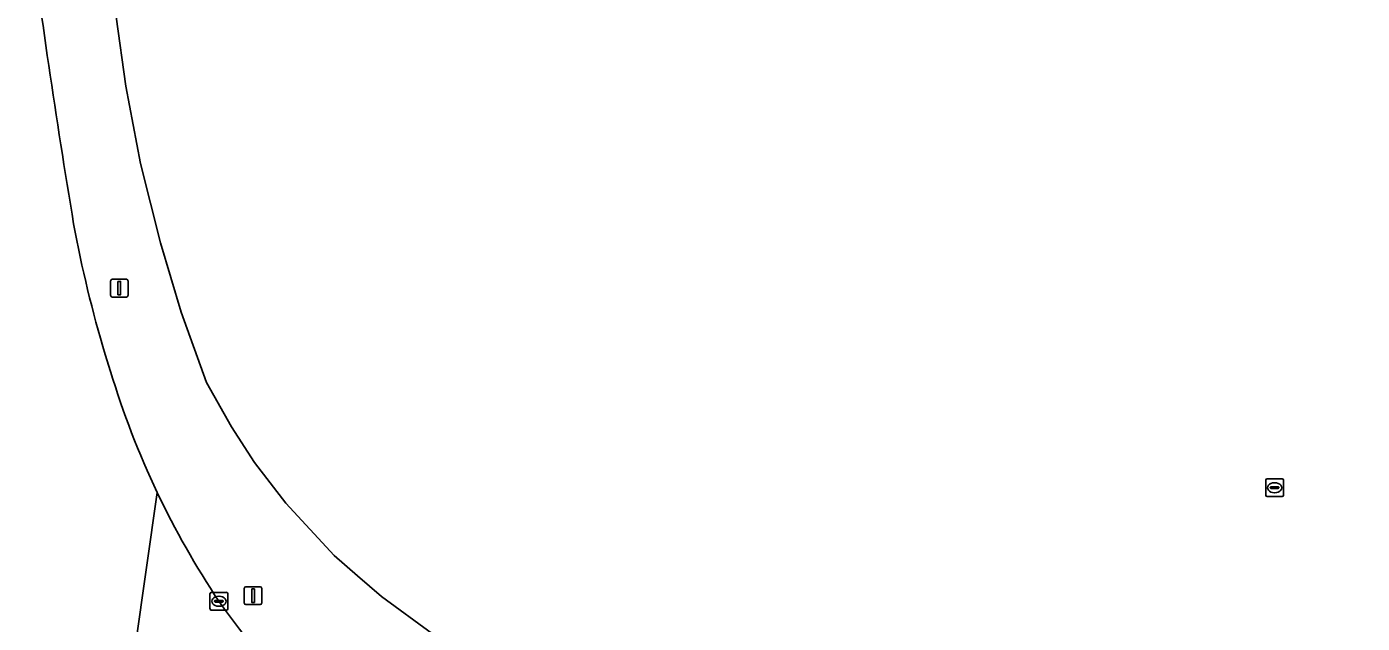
# Model space of a CAD drawing. Extents: x 155018 to 156648, y 383979 to 385733.
# Drawn here: x 156018.9 to 156093.9, y 385114.5 to 385148 of the extents above; entities that cross this region are included whole.
import ezdxf

# ---------------------------------------------------------------- set-up
doc = ezdxf.new("R2010")
doc.units = 0
for name, color, linetype in [('IMGEO_Berm_groen', 7, 'Continuous'), ('IMGEO_Groenvoorziening', 7, 'Continuous'), ('IMGEO_Kolk', 7, 'Continuous'), ('IMGEO_Lichtmast', 7, 'Continuous'), ('IMGEO_Rijbaan_lokaal_gesloten', 7, 'Continuous'), ('IMGEO_Rijbaan_regionaal_gesloten', 7, 'Continuous'), ('IMGEO_Rioolput', 7, 'Continuous')]:
    doc.layers.add(name, color=color, linetype=linetype)

msp = doc.modelspace()

# ---------------------------------------------------------------- linework, layer by layer
at = {"layer": 'IMGEO_Berm_groen'}
for points in [[(156102.312, 385107.404), (156092.022, 385107.812), (156066.108, 385108.305), (156059.99, 385108.422), (156056.118, 385108.829), (156052.286, 385109.521), (156049.474, 385110.29), (156046.742, 385111.306), (156044.111, 385112.561), (156041.724, 385113.945), (156038.856, 385116.034), (156037.517, 385117.188), (156036.194, 385118.328), (156033.494, 385121.271), (156031.732, 385123.564), (156030.437, 385125.555), (156029.042, 385128.044), (156027.623, 385131.996), (156026.447, 385135.888), (156025.34, 385140.346), (156024.506, 385144.679), (156023.96, 385148.583)], [(156023.352, 385129.625), (156023.652, 385128.669)]]:
    msp.add_lwpolyline(points, dxfattribs=at)
for centre, radius, start, end in [((156523.201, 385220.169), 508.476, 187.38897, 189.41977), ((156088.776, 385149.321), 68.324, 190.43263, 196.75463), ((156070.067, 385142.654), 48.476, 196.76752, 205.38655), ((156070.039, 385142.654), 48.45, 205.40083, 213.70609), ((156060.408, 385137.147), 37.391, 214.87585, 246.42875)]:
    msp.add_arc(centre, radius, start, end, dxfattribs=at)
at = {"layer": 'IMGEO_Groenvoorziening'}
msp.add_lwpolyline([(156023.96, 385148.583), (156024.506, 385144.679), (156025.34, 385140.346), (156026.447, 385135.888), (156027.623, 385131.996), (156029.042, 385128.044), (156030.437, 385125.555), (156031.732, 385123.564), (156033.494, 385121.271), (156036.194, 385118.328), (156037.517, 385117.188), (156038.856, 385116.034), (156041.724, 385113.945), (156044.111, 385112.561), (156046.742, 385111.306), (156049.474, 385110.29), (156052.286, 385109.521), (156056.118, 385108.829), (156059.99, 385108.422), (156066.108, 385108.305), (156092.022, 385107.812), (156102.312, 385107.404)], dxfattribs=at)
at = {"layer": 'IMGEO_Kolk'}
for p, q in [((156029.232, 385115.341), (156029.232, 385116.193)), ((156029.307, 385116.267), (156030.159, 385116.267)), ((156029.72, 385116.047), (156029.745, 385116.047)), ((156030.233, 385116.193), (156030.233, 385115.341)), ((156029.491, 385115.761), (156029.491, 385115.773)), ((156029.929, 385115.724), (156029.531, 385115.724)), ((156029.534, 385115.81), (156029.932, 385115.81)), ((156029.743, 385115.487), (156029.718, 385115.487)), ((156029.975, 385115.773), (156029.975, 385115.761)), ((156030.159, 385115.267), (156029.307, 385115.267))]:
    msp.add_line(p, q, dxfattribs=at)
for points in [[(156029.232, 385115.341), (156029.232, 385116.193)], [(156029.307, 385116.267), (156030.159, 385116.267)], [(156030.233, 385116.193), (156030.233, 385115.341)], [(156030.159, 385115.267), (156029.307, 385115.267)]]:
    msp.add_lwpolyline(points, dxfattribs=at)
for centre, radius, start, end in [((156029.309, 385116.191), 0.0765, 91.55205, 178.44795), ((156029.309, 385116.191), 0.0765, 91.55205, 178.44795), ((156030.157, 385116.191), 0.0765, 1.55205, 88.44795), ((156030.157, 385116.191), 0.0765, 1.55205, 88.44795), ((156029.309, 385115.343), 0.0765, 181.55205, 268.44795), ((156029.309, 385115.343), 0.0765, 181.55205, 268.44795), ((156029.531, 385115.77), 0.0403, 85.87752, 175.75265), ((156029.528, 385115.76), 0.0366, 178.93798, 274.71019), ((156029.932, 385115.767), 0.043, 264.86636, 352.45326), ((156029.936, 385115.772), 0.0386, 1.73085, 96.63898), ((156030.157, 385115.343), 0.0765, 271.55205, 358.44795), ((156030.157, 385115.343), 0.0765, 271.55205, 358.44795)]:
    msp.add_arc(centre, radius, start, end, dxfattribs=at)
for centre, major_axis, ratio, start_param, end_param in [((156029.719, 385115.767), (-0.387, 0.002), 0.722429, 4.712389, 7.853982), ((156029.744, 385115.767), (-0.39, 0.002), 0.717154, 1.570796, 4.712389)]:
    msp.add_ellipse(centre, major_axis=major_axis, ratio=ratio, start_param=start_param, end_param=end_param, dxfattribs=at)
at = {"layer": 'IMGEO_Lichtmast'}
for p, q in [((156023.649, 385132.944), (156023.649, 385133.744)), ((156023.649, 385133.744), (156023.649, 385132.944)), ((156023.749, 385133.844), (156024.539, 385133.844)), ((156024.539, 385133.844), (156023.749, 385133.844)), ((156024.639, 385133.744), (156024.639, 385132.944)), ((156024.639, 385132.944), (156024.639, 385133.744)), ((156024.539, 385132.844), (156023.749, 385132.844)), ((156023.749, 385132.844), (156024.539, 385132.844)), ((156031.152, 385115.68), (156031.152, 385116.48)), ((156031.152, 385116.48), (156031.152, 385115.68)), ((156031.252, 385116.58), (156032.042, 385116.58)), ((156032.042, 385116.58), (156031.252, 385116.58)), ((156032.142, 385116.48), (156032.142, 385115.68)), ((156032.142, 385115.68), (156032.142, 385116.48)), ((156032.042, 385115.58), (156031.252, 385115.58)), ((156031.252, 385115.58), (156032.042, 385115.58))]:
    msp.add_line(p, q, dxfattribs=at)
for points in [[(156024.069, 385133.719), (156024.219, 385133.719), (156024.219, 385132.969), (156024.069, 385132.969), (156024.069, 385133.719)], [(156031.572, 385116.455), (156031.722, 385116.455), (156031.722, 385115.705), (156031.572, 385115.705), (156031.572, 385116.455)]]:
    msp.add_lwpolyline(points, dxfattribs=at)
for centre, start, end in [((156023.749, 385133.744), 90, 180), ((156023.749, 385133.744), 90, 180), ((156024.539, 385133.744), 0, 90), ((156024.539, 385133.744), 360, 90), ((156023.749, 385132.944), 180, 270), ((156023.749, 385132.944), 180, 270), ((156024.539, 385132.944), 270, 0), ((156024.539, 385132.944), 270, 0), ((156031.252, 385116.48), 90, 180), ((156031.252, 385116.48), 90, 180), ((156032.042, 385116.48), 0, 90), ((156032.042, 385116.48), 360, 90), ((156031.252, 385115.68), 180, 270), ((156031.252, 385115.68), 180, 270), ((156032.042, 385115.68), 270, 0), ((156032.042, 385115.68), 270, 0)]:
    msp.add_arc(centre, 0.1, start, end, dxfattribs=at)
at = {"layer": 'IMGEO_Rijbaan_lokaal_gesloten'}
msp.add_lwpolyline([(156026.272, 385121.871), (156025.043, 385113.317), (156025.618, 385112.484)], dxfattribs=at)
for centre, radius, start, end in [((156070.039, 385142.654), 48.45, 205.40083, 213.70609), ((156060.408, 385137.147), 37.391, 214.87585, 246.42875)]:
    msp.add_arc(centre, radius, start, end, dxfattribs=at)
at = {"layer": 'IMGEO_Rijbaan_regionaal_gesloten'}
for points in [[(156023.652, 385128.669), (156023.352, 385129.625)], [(156025.043, 385113.317), (156026.272, 385121.871)]]:
    msp.add_lwpolyline(points, dxfattribs=at)
for centre, radius, start, end in [((156523.201, 385220.169), 508.476, 187.38897, 189.41977), ((156088.776, 385149.321), 68.324, 190.43263, 196.75463), ((156070.067, 385142.654), 48.476, 196.76752, 205.38655)]:
    msp.add_arc(centre, radius, start, end, dxfattribs=at)
at = {"layer": 'IMGEO_Rioolput'}
for p, q in [((156088.472, 385121.714), (156088.472, 385122.566)), ((156088.547, 385122.64), (156089.399, 385122.64)), ((156088.731, 385122.134), (156088.731, 385122.146)), ((156089.169, 385122.097), (156088.771, 385122.097)), ((156088.774, 385122.183), (156089.172, 385122.183)), ((156088.96, 385122.42), (156088.985, 385122.42)), ((156089.215, 385122.146), (156089.215, 385122.134)), ((156089.473, 385122.566), (156089.473, 385121.714)), ((156089.399, 385121.64), (156088.547, 385121.64)), ((156088.983, 385121.86), (156088.958, 385121.86))]:
    msp.add_line(p, q, dxfattribs=at)
for points in [[(156088.472, 385121.714), (156088.472, 385122.566)], [(156088.547, 385122.64), (156089.399, 385122.64)], [(156089.473, 385122.566), (156089.473, 385121.714)], [(156089.399, 385121.64), (156088.547, 385121.64)]]:
    msp.add_lwpolyline(points, dxfattribs=at)
for centre, radius, start, end in [((156088.549, 385122.564), 0.0765, 91.55205, 178.44795), ((156088.549, 385122.564), 0.0765, 91.55205, 178.44795), ((156088.771, 385122.143), 0.0403, 85.87752, 175.75265), ((156088.768, 385122.133), 0.0366, 178.93798, 274.71019), ((156089.172, 385122.14), 0.043, 264.86636, 352.45326), ((156089.176, 385122.145), 0.0386, 1.73085, 96.63898), ((156089.397, 385122.564), 0.0765, 1.55205, 88.44795), ((156089.397, 385122.564), 0.0765, 1.55205, 88.44795), ((156088.549, 385121.716), 0.0765, 181.55205, 268.44795), ((156088.549, 385121.716), 0.0765, 181.55205, 268.44795), ((156089.397, 385121.716), 0.0765, 271.55205, 358.44795), ((156089.397, 385121.716), 0.0765, 271.55205, 358.44795)]:
    msp.add_arc(centre, radius, start, end, dxfattribs=at)
for centre, major_axis, ratio, start_param, end_param in [((156088.959, 385122.14), (-0.387, 0.002), 0.722429, 4.712389, 7.853982), ((156088.984, 385122.14), (-0.39, 0.002), 0.717154, 1.570796, 4.712389)]:
    msp.add_ellipse(centre, major_axis=major_axis, ratio=ratio, start_param=start_param, end_param=end_param, dxfattribs=at)

doc.saveas('drawing.dxf')
